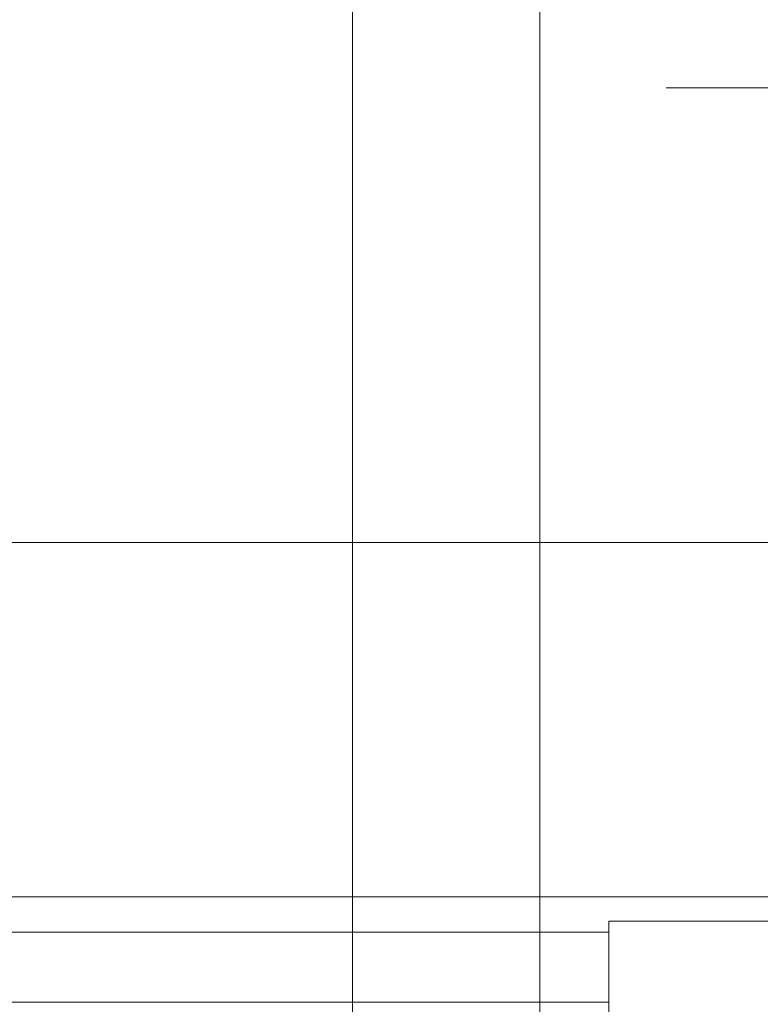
# Model space of a CAD drawing. Header units: inches. Extents: x -412 to -304, y -62 to 18.
# Tile 551 of 656: x -359.21 to -357.24, y -9.37 to -6.75. Entities that reach past the tile are written whole.
import ezdxf

# ---------------------------------------------------------------- set-up
doc = ezdxf.new("R2010")
doc.units = ezdxf.units.IN
doc.header["$LTSCALE"] = 32
doc.header["$MEASUREMENT"] = 0
for name, color, linetype, lineweight in [('Black', 7, 'Continuous', 18), ('DashLine', 7, 'Continuous', 13), ('Drawing', 7, 'Continuous', 18), ('Metal_MP', 7, 'Continuous', 5), ('None', 7, 'Continuous', 18), ('SolidLine', 7, 'Continuous', 15), ('TIMotion-Frame', 7, 'Continuous', 18), ('Wood_1-H', 7, 'Continuous', 13)]:
    doc.layers.add(name, color=color, linetype=linetype, lineweight=lineweight)

# ---------------------------------------------------------------- blocks, each defined once
blk = doc.blocks.new('Group-20')
at = {"layer": 'Black'}
for points in [[(-34.5479, 16.5361, 28.9791), (34.5479, 16.5361, 28.9791), (34.5479, -16.5361, 28.9791), (-34.5479, -16.5361, 28.9791)], [(-34.5479, 16.5361, 27.7008), (34.5479, 16.5361, 27.7008), (34.5479, -16.5361, 27.7008), (-34.5479, -16.5361, 27.7008)]]:
    blk.add_3dface(points, dxfattribs=at)
at = {"layer": 'Wood_1-H'}
for points in [[(-35.9649, 17.9531, 28.9988), (35.9649, 17.9531, 28.9988), (35.9649, -17.9531, 28.9988), (-35.9649, -17.9531, 28.9988)], [(-35.9649, 17.9531, 28.9791), (35.9649, 17.9531, 28.9791), (35.9649, -17.9531, 28.9791), (-35.9649, -17.9531, 28.9791)]]:
    blk.add_3dface(points, dxfattribs=at)
blk = doc.blocks.new('MPHtAdjStrut-1086 (3D)')
at = {"layer": 'Metal_MP', "invisible_edges": 10}
for points in [[(-19.718, -0.25, 5.3125), (19.718, -0.25, 5.3125), (19.718, 0.25, 5.3125), (-19.718, 0.25, 5.3125)], [(-19.718, 0.25, 2.3125), (19.718, 0.25, 2.3125), (19.718, -0.25, 2.3125), (-19.718, -0.25, 2.3125)]]:
    blk.add_3dface(points, dxfattribs=at)
at = {"layer": 'Metal_MP'}
for points in [[(-19.718, 0.25, 2.3125), (-19.718, 0.25, 5.3125), (19.718, 0.25, 5.3125), (19.718, 0.25, 2.3125)], [(-19.718, -0.25, 5.3125), (-19.718, -0.25, 2.3125), (19.718, -0.25, 2.3125), (19.718, -0.25, 5.3125)]]:
    blk.add_3dface(points, dxfattribs=at)
blk = doc.blocks.new('MpHtAdjBase-3 (3D)')
at = {"layer": 'Black', "color": 7}
blk.add_blockref('MPHtAdjStrut-1086 (3D)', (0, 0), dxfattribs=at)
blk = doc.blocks.new('MpHtAdjTrough-1095 (3D)')
at = {"layer": 'Black'}
for points in [[(-17.3622, -4.0547, -1.5537), (17.3622, -4.0547, -1.5537), (17.3622, 2.5995, -3.9756), (-17.3622, 2.5995, -3.9756)], [(-17.3622, 2.5917, -4.0365), (17.3622, 2.5917, -4.0365), (17.3622, -4.0751, -1.6099), (-17.3622, -4.0751, -1.6099)]]:
    blk.add_3dface(points, dxfattribs=at)
at = {"layer": 'Black', "invisible_edges": 10}
blk.add_3dface([(-17.3622, -4.0547, -1.5537), (-17.3622, 2.5995, -3.9756), (-17.3622, 2.5917, -4.0365), (-17.3622, -4.0751, -1.6099)], dxfattribs=at)
blk = doc.blocks.new('TL9-Upper (3D)')
at = {"layer": 'TIMotion-Frame'}
for points in [[(-1.2206, 5.8366, -1.122), (-1.2206, 5.222, -1.122), (-0.4332, 5.222, -1.122), (-0.4332, 5.8366, -1.122)], [(-1.8111, -1.3386, -2.2835), (-1.8111, 5.4921, -2.2835), (1.8109, 5.4921, -2.2835), (1.8109, -1.3386, -2.2835)], [(-0.4332, 5.252, -0.3425), (2.0669, 5.252, -0.3425), (2.0669, 5.4382, -0.5909), (-0.4332, 5.4382, -0.5909)], [(-2.0669, -1.0315, -0.2953), (2.0669, -1.0315, -0.2953), (2.0669, 5.1575, -0.2953), (-2.0669, 5.1575, -0.2953)]]:
    blk.add_3dface(points, dxfattribs=at)
for points, invisible_edges in [([(-0.4332, 5.8366, -1.122), (-0.4332, 5.222, -1.122), (-0.4332, 5.4527, -1.1024), (-0.4332, 5.4682, -1.1017)], 10), ([(-0.4332, 5.4382, -0.5909), (-0.4332, 5.4665, -0.5908), (-0.4332, 5.4527, -0.748), (-0.4332, 5.4373, -0.7487)], 10), ([(-0.4332, 5.4382, -0.5909), (2.0669, 5.4382, -0.5909), (2.0669, 5.4665, -0.5908), (-0.4332, 5.4665, -0.5908)], 4), ([(-0.4332, 5.4373, -1.1017), (-0.4332, 5.4527, -1.1024), (-0.4332, 5.222, -1.122)], 10), ([(-0.4332, 5.4527, -0.748), (2.0669, 5.4527, -0.748), (2.0669, 5.4373, -0.7487), (-0.4332, 5.4373, -0.7487)], 5), ([(-0.4332, 5.4373, -1.1017), (2.0669, 5.4373, -1.1017), (2.0669, 5.4527, -1.1024), (-0.4332, 5.4527, -1.1024)], 5), ([(-0.4332, 5.4382, -0.5909), (-0.4332, 5.4373, -0.7487), (-0.4332, 5.422, -0.7507)], 9), ([(-0.4332, 5.252, -0.3425), (-0.4332, 5.4382, -0.5909), (-0.4332, 5.3389, -0.7895), (-0.4332, 5.3275, -0.7999)], 10), ([(-0.4332, 5.422, -0.7507), (-0.4332, 5.4069, -0.7541), (-0.4332, 5.4382, -0.5909)], 10), ([(-0.4332, 5.4382, -0.5909), (-0.4332, 5.3922, -0.7587), (-0.4332, 5.3779, -0.7646)], 9), ([(-0.4332, 5.4382, -0.5909), (-0.4332, 5.3642, -0.7718), (-0.4332, 5.3511, -0.7801)], 9), ([(-0.4332, 5.4069, -0.7541), (-0.4332, 5.3922, -0.7587), (-0.4332, 5.4382, -0.5909)], 10), ([(-0.4332, 5.3779, -0.7646), (-0.4332, 5.3642, -0.7718), (-0.4332, 5.4382, -0.5909)], 10), ([(-0.4332, 5.3511, -0.7801), (-0.4332, 5.3389, -0.7895), (-0.4332, 5.4382, -0.5909)], 10), ([(-0.4332, 5.422, -1.0997), (-0.4332, 5.4373, -1.1017), (-0.4332, 5.222, -1.122)], 10), ([(-0.4332, 5.4373, -0.7487), (2.0669, 5.4373, -0.7487), (2.0669, 5.422, -0.7507), (-0.4332, 5.422, -0.7507)], 5), ([(-0.4332, 5.422, -1.0997), (2.0669, 5.422, -1.0997), (2.0669, 5.4373, -1.1017), (-0.4332, 5.4373, -1.1017)], 5), ([(-0.4332, 5.222, -1.122), (-0.4332, 5.4069, -1.0963), (-0.4332, 5.422, -1.0997)], 9), ([(-0.4332, 5.422, -0.7507), (2.0669, 5.422, -0.7507), (2.0669, 5.4069, -0.7541), (-0.4332, 5.4069, -0.7541)], 5), ([(-0.4332, 5.4069, -1.0963), (2.0669, 5.4069, -1.0963), (2.0669, 5.422, -1.0997), (-0.4332, 5.422, -1.0997)], 5), ([(-0.4332, 5.3922, -1.0917), (-0.4332, 5.4069, -1.0963), (-0.4332, 5.222, -1.122)], 10), ([(-0.4332, 5.4069, -0.7541), (2.0669, 5.4069, -0.7541), (2.0669, 5.3922, -0.7587), (-0.4332, 5.3922, -0.7587)], 5), ([(-0.4332, 5.3922, -1.0917), (2.0669, 5.3922, -1.0917), (2.0669, 5.4069, -1.0963), (-0.4332, 5.4069, -1.0963)], 5), ([(-0.4332, 5.222, -1.122), (-0.4332, 5.3779, -1.0858), (-0.4332, 5.3922, -1.0917)], 9), ([(-0.4332, 5.3922, -0.7587), (2.0669, 5.3922, -0.7587), (2.0669, 5.3779, -0.7646), (-0.4332, 5.3779, -0.7646)], 5), ([(-0.4332, 5.3779, -1.0858), (2.0669, 5.3779, -1.0858), (2.0669, 5.3922, -1.0917), (-0.4332, 5.3922, -1.0917)], 5), ([(-0.4332, 5.3642, -1.0786), (-0.4332, 5.3779, -1.0858), (-0.4332, 5.222, -1.122)], 10), ([(-0.4332, 5.3779, -0.7646), (2.0669, 5.3779, -0.7646), (2.0669, 5.3642, -0.7718), (-0.4332, 5.3642, -0.7718)], 5), ([(-0.4332, 5.3642, -1.0786), (2.0669, 5.3642, -1.0786), (2.0669, 5.3779, -1.0858), (-0.4332, 5.3779, -1.0858)], 5), ([(-0.4332, 5.222, -1.122), (-0.4332, 5.3511, -1.0703), (-0.4332, 5.3642, -1.0786)], 9), ([(-0.4332, 5.3642, -0.7718), (2.0669, 5.3642, -0.7718), (2.0669, 5.3511, -0.7801), (-0.4332, 5.3511, -0.7801)], 5), ([(-0.4332, 5.3511, -1.0703), (2.0669, 5.3511, -1.0703), (2.0669, 5.3642, -1.0786), (-0.4332, 5.3642, -1.0786)], 5), ([(-0.4332, 5.222, -1.122), (-0.4332, 5.3389, -1.0609), (-0.4332, 5.3511, -1.0703)], 9), ([(-0.4332, 5.3511, -0.7801), (2.0669, 5.3511, -0.7801), (2.0669, 5.3389, -0.7895), (-0.4332, 5.3389, -0.7895)], 5), ([(-0.4332, 5.3389, -1.0609), (2.0669, 5.3389, -1.0609), (2.0669, 5.3511, -1.0703), (-0.4332, 5.3511, -1.0703)], 5), ([(-0.4332, 5.3275, -1.0505), (-0.4332, 5.3389, -1.0609), (-0.4332, 5.222, -1.122)], 10), ([(-0.4332, 5.3389, -0.7895), (2.0669, 5.3389, -0.7895), (2.0669, 5.3275, -0.7999), (-0.4332, 5.3275, -0.7999)], 5), ([(-0.4332, 5.3275, -1.0505), (2.0669, 5.3275, -1.0505), (2.0669, 5.3389, -1.0609), (-0.4332, 5.3389, -1.0609)], 5), ([(-0.4332, 5.3275, -0.7999), (-0.4332, 5.2231, -0.3153), (-0.4332, 5.2312, -0.3212)], 9), ([(-0.4332, 5.2312, -0.3212), (-0.4332, 5.2387, -0.3277), (-0.4332, 5.2456, -0.3348), (-0.4332, 5.3275, -0.7999)], 12), ([(-0.4332, 5.3275, -0.7999), (-0.4332, 5.222, -0.3145), (-0.4332, 5.2231, -0.3153)], 9), ([(-0.4332, 5.2456, -0.3348), (-0.4332, 5.252, -0.3425), (-0.4332, 5.3275, -0.7999)], 10), ([(-0.4332, 5.222, -1.122), (-0.4332, 5.317, -1.0391), (-0.4332, 5.3275, -1.0505)], 9), ([(-0.4332, 5.3275, -0.7999), (-0.4332, 5.317, -0.8113), (-0.4332, 5.222, -0.3145)], 10), ([(-0.4332, 5.3275, -0.7999), (2.0669, 5.3275, -0.7999), (2.0669, 5.317, -0.8113), (-0.4332, 5.317, -0.8113)], 5), ([(-0.4332, 5.317, -1.0391), (2.0669, 5.317, -1.0391), (2.0669, 5.3275, -1.0505), (-0.4332, 5.3275, -1.0505)], 5), ([(-0.4332, 5.222, -0.3145), (-0.4332, 5.317, -0.8113), (-0.4332, 5.3076, -0.8236)], 9), ([(-0.4332, 5.3076, -1.0268), (-0.4332, 5.317, -1.0391), (-0.4332, 5.222, -1.122)], 10), ([(-0.4332, 5.317, -0.8113), (2.0669, 5.317, -0.8113), (2.0669, 5.3076, -0.8236), (-0.4332, 5.3076, -0.8236)], 5), ([(-0.4332, 5.3076, -1.0268), (2.0669, 5.3076, -1.0268), (2.0669, 5.317, -1.0391), (-0.4332, 5.317, -1.0391)], 5), ([(-0.4332, 5.222, -1.122), (-0.4332, 5.2993, -1.0138), (-0.4332, 5.3076, -1.0268)], 9), ([(-0.4332, 5.3076, -0.8236), (-0.4332, 5.2993, -0.8366), (-0.4332, 5.222, -0.3145)], 10), ([(-0.4332, 5.3076, -0.8236), (2.0669, 5.3076, -0.8236), (2.0669, 5.2993, -0.8366), (-0.4332, 5.2993, -0.8366)], 5), ([(-0.4332, 5.2993, -1.0138), (2.0669, 5.2993, -1.0138), (2.0669, 5.3076, -1.0268), (-0.4332, 5.3076, -1.0268)], 5), ([(-0.4332, 5.222, -0.3145), (-0.4332, 5.2993, -0.8366), (-0.4332, 5.2922, -0.8503)], 9), ([(-0.4332, 5.2922, -1.0001), (-0.4332, 5.2993, -1.0138), (-0.4332, 5.222, -1.122)], 10), ([(-0.4332, 5.2993, -0.8366), (2.0669, 5.2993, -0.8366), (2.0669, 5.2922, -0.8503), (-0.4332, 5.2922, -0.8503)], 5), ([(-0.4332, 5.2922, -1.0001), (2.0669, 5.2922, -1.0001), (2.0669, 5.2993, -1.0138), (-0.4332, 5.2993, -1.0138)], 5), ([(-0.4332, 5.222, -1.122), (-0.4332, 5.2863, -0.9858), (-0.4332, 5.2922, -1.0001)], 9), ([(-0.4332, 5.2922, -0.8503), (-0.4332, 5.2863, -0.8646), (-0.4332, 5.222, -0.3145)], 10), ([(-0.4332, 5.2922, -0.8503), (2.0669, 5.2922, -0.8503), (2.0669, 5.2863, -0.8646), (-0.4332, 5.2863, -0.8646)], 5), ([(-0.4332, 5.2863, -0.9858), (2.0669, 5.2863, -0.9858), (2.0669, 5.2922, -1.0001), (-0.4332, 5.2922, -1.0001)], 5), ([(-0.4332, 5.222, -0.3145), (-0.4332, 5.2863, -0.8646), (-0.4332, 5.2816, -0.8793)], 9), ([(-0.4332, 5.2816, -0.9711), (-0.4332, 5.2863, -0.9858), (-0.4332, 5.222, -1.122)], 10), ([(-0.4332, 5.2863, -0.8646), (2.0669, 5.2863, -0.8646), (2.0669, 5.2816, -0.8793), (-0.4332, 5.2816, -0.8793)], 5), ([(-0.4332, 5.2816, -0.9711), (2.0669, 5.2816, -0.9711), (2.0669, 5.2863, -0.9858), (-0.4332, 5.2863, -0.9858)], 5), ([(-0.4332, 5.222, -0.3145), (-0.4332, 5.2816, -0.8793), (-0.4332, 5.2783, -0.8944)], 9), ([(-0.4332, 5.2783, -0.956), (-0.4332, 5.2816, -0.9711), (-0.4332, 5.222, -1.122)], 10), ([(-0.4332, 5.2816, -0.8793), (2.0669, 5.2816, -0.8793), (2.0669, 5.2783, -0.8944), (-0.4332, 5.2783, -0.8944)], 5), ([(-0.4332, 5.2783, -0.956), (2.0669, 5.2783, -0.956), (2.0669, 5.2816, -0.9711), (-0.4332, 5.2816, -0.9711)], 5), ([(-0.4332, 5.222, -1.122), (-0.4332, 5.2763, -0.9406), (-0.4332, 5.2783, -0.956)], 9), ([(-0.4332, 5.2783, -0.8944), (-0.4332, 5.2763, -0.9098), (-0.4332, 5.222, -0.3145)], 10), ([(-0.4332, 5.2783, -0.8944), (2.0669, 5.2783, -0.8944), (2.0669, 5.2763, -0.9098), (-0.4332, 5.2763, -0.9098)], 5), ([(-0.4332, 5.2763, -0.9406), (2.0669, 5.2763, -0.9406), (2.0669, 5.2783, -0.956), (-0.4332, 5.2783, -0.956)], 5), ([(-0.4332, 5.222, -1.122), (-0.4332, 5.2756, -0.9252), (-0.4332, 5.2763, -0.9406)], 9), ([(-0.4332, 5.2763, -0.9098), (-0.4332, 5.2756, -0.9252), (-0.4332, 5.222, -1.122), (-0.4332, 5.222, -0.3145)], 10), ([(-0.4332, 5.2763, -0.9098), (2.0669, 5.2763, -0.9098), (2.0669, 5.2756, -0.9252), (-0.4332, 5.2756, -0.9252)], 5), ([(-0.4332, 5.2756, -0.9252), (2.0669, 5.2756, -0.9252), (2.0669, 5.2763, -0.9406), (-0.4332, 5.2763, -0.9406)], 5), ([(-0.4332, 5.2456, -0.3348), (2.0669, 5.2456, -0.3348), (2.0669, 5.252, -0.3425), (-0.4332, 5.252, -0.3425)], 1), ([(-0.4332, 5.2387, -0.3277), (2.0669, 5.2387, -0.3277), (2.0669, 5.2456, -0.3348), (-0.4332, 5.2456, -0.3348)], 5), ([(-0.4332, 5.2312, -0.3212), (2.0669, 5.2312, -0.3212), (2.0669, 5.2387, -0.3277), (-0.4332, 5.2387, -0.3277)], 5), ([(-0.4332, 5.2231, -0.3153), (2.0669, 5.2231, -0.3153), (2.0669, 5.2312, -0.3212), (-0.4332, 5.2312, -0.3212)], 5), ([(-0.4332, 5.222, -0.3145), (-1.2206, 5.222, -0.3145), (-2.0669, 5.2147, -0.3102), (2.0669, 5.2147, -0.3102)], 14), ([(-2.0669, 5.2058, -0.3057), (2.0669, 5.2058, -0.3057), (2.0669, 5.2147, -0.3102), (-2.0669, 5.2147, -0.3102)], 5), ([(-2.0669, 5.1965, -0.302), (2.0669, 5.1965, -0.302), (2.0669, 5.2058, -0.3057), (-2.0669, 5.2058, -0.3057)], 5), ([(-0.4332, 5.222, -1.122), (-1.2206, 5.222, -1.122), (-0.8478, 5.222, -0.9518), (-0.8269, 5.222, -0.9528)], 10), ([(-1.2206, 5.222, -0.3145), (-0.4332, 5.222, -0.3145), (-0.8269, 5.222, -0.4724), (-0.8478, 5.222, -0.4734)], 10), ([(-0.8478, 2.9996, -0.4734), (-0.8478, 5.222, -0.4734), (-0.8269, 5.222, -0.4724), (-0.8269, 2.9996, -0.4724)], 5), ([(-0.8269, 2.9996, -0.9528), (-0.8269, 5.222, -0.9528), (-0.8478, 5.222, -0.9518), (-0.8478, 2.9996, -0.9518)], 5), ([(-0.8269, 2.9996, -0.4724), (-0.8269, 5.222, -0.4724), (-0.8059, 5.222, -0.4734), (-0.8059, 2.9996, -0.4734)], 5), ([(-0.8059, 2.9996, -0.9518), (-0.8059, 5.222, -0.9518), (-0.8269, 5.222, -0.9528), (-0.8269, 2.9996, -0.9528)], 5), ([(-0.8269, 5.222, -0.9528), (-0.8059, 5.222, -0.9518), (-0.4332, 5.222, -1.122)], 10), ([(-0.8059, 5.222, -0.4734), (-0.8269, 5.222, -0.4724), (-0.4332, 5.222, -0.3145)], 10), ([(-0.8059, 2.9996, -0.4734), (-0.8059, 5.222, -0.4734), (-0.7852, 5.222, -0.4761), (-0.7852, 2.9996, -0.4761)], 5), ([(-0.7852, 2.9996, -0.9491), (-0.7852, 5.222, -0.9491), (-0.8059, 5.222, -0.9518), (-0.8059, 2.9996, -0.9518)], 5), ([(-0.4332, 5.222, -1.122), (-0.8059, 5.222, -0.9518), (-0.7852, 5.222, -0.9491)], 9), ([(-0.7852, 5.222, -0.4761), (-0.8059, 5.222, -0.4734), (-0.4332, 5.222, -0.3145)], 10), ([(-0.7852, 2.9996, -0.4761), (-0.7852, 5.222, -0.4761), (-0.7647, 5.222, -0.4806), (-0.7647, 2.9996, -0.4806)], 5), ([(-0.7647, 2.9996, -0.9446), (-0.7647, 5.222, -0.9446), (-0.7852, 5.222, -0.9491), (-0.7852, 2.9996, -0.9491)], 5), ([(-0.4332, 5.222, -0.3145), (-0.7647, 5.222, -0.4806), (-0.7852, 5.222, -0.4761)], 9), ([(-0.7852, 5.222, -0.9491), (-0.7647, 5.222, -0.9446), (-0.4332, 5.222, -1.122)], 10), ([(-0.7647, 2.9996, -0.4806), (-0.7647, 5.222, -0.4806), (-0.7447, 5.222, -0.4869), (-0.7447, 2.9996, -0.4869)], 5), ([(-0.7447, 2.9996, -0.9383), (-0.7447, 5.222, -0.9383), (-0.7647, 5.222, -0.9446), (-0.7647, 2.9996, -0.9446)], 5), ([(-0.4332, 5.222, -1.122), (-0.7647, 5.222, -0.9446), (-0.7447, 5.222, -0.9383)], 9), ([(-0.7447, 5.222, -0.4869), (-0.7647, 5.222, -0.4806), (-0.4332, 5.222, -0.3145)], 10), ([(-0.7447, 2.9996, -0.4869), (-0.7447, 5.222, -0.4869), (-0.7254, 5.222, -0.4949), (-0.7254, 2.9996, -0.4949)], 5), ([(-0.7254, 2.9996, -0.9303), (-0.7254, 5.222, -0.9303), (-0.7447, 5.222, -0.9383), (-0.7447, 2.9996, -0.9383)], 5), ([(-0.4332, 5.222, -1.122), (-0.7447, 5.222, -0.9383), (-0.7254, 5.222, -0.9303)], 9), ([(-0.7254, 5.222, -0.4949), (-0.7447, 5.222, -0.4869), (-0.4332, 5.222, -0.3145)], 10), ([(-0.7254, 2.9996, -0.4949), (-0.7254, 5.222, -0.4949), (-0.7068, 5.222, -0.5046), (-0.7068, 2.9996, -0.5046)], 5), ([(-0.7068, 2.9996, -0.9206), (-0.7068, 5.222, -0.9206), (-0.7254, 5.222, -0.9303), (-0.7254, 2.9996, -0.9303)], 5), ([(-0.4332, 5.222, -0.3145), (-0.7068, 5.222, -0.5046), (-0.7254, 5.222, -0.4949)], 9), ([(-0.7254, 5.222, -0.9303), (-0.7068, 5.222, -0.9206), (-0.4332, 5.222, -1.122)], 10), ([(-0.7068, 2.9996, -0.5046), (-0.7068, 5.222, -0.5046), (-0.6891, 5.222, -0.5159), (-0.6891, 2.9996, -0.5159)], 5), ([(-0.6891, 2.9996, -0.9093), (-0.6891, 5.222, -0.9093), (-0.7068, 5.222, -0.9206), (-0.7068, 2.9996, -0.9206)], 5), ([(-0.4332, 5.222, -1.122), (-0.7068, 5.222, -0.9206), (-0.6891, 5.222, -0.9093)], 9), ([(-0.6891, 5.222, -0.5159), (-0.7068, 5.222, -0.5046), (-0.4332, 5.222, -0.3145)], 10), ([(-0.6891, 2.9996, -0.5159), (-0.6891, 5.222, -0.5159), (-0.6725, 5.222, -0.5286), (-0.6725, 2.9996, -0.5286)], 5), ([(-0.6725, 2.9996, -0.8966), (-0.6725, 5.222, -0.8966), (-0.6891, 5.222, -0.9093), (-0.6891, 2.9996, -0.9093)], 5), ([(-0.4332, 5.222, -0.3145), (-0.6725, 5.222, -0.5286), (-0.6891, 5.222, -0.5159)], 9), ([(-0.6891, 5.222, -0.9093), (-0.6725, 5.222, -0.8966), (-0.4332, 5.222, -1.122)], 10), ([(-0.6725, 2.9996, -0.5286), (-0.6725, 5.222, -0.5286), (-0.6571, 5.222, -0.5428), (-0.6571, 2.9996, -0.5428)], 5), ([(-0.6571, 2.9996, -0.8824), (-0.6571, 5.222, -0.8824), (-0.6725, 5.222, -0.8966), (-0.6725, 2.9996, -0.8966)], 5), ([(-0.4332, 5.222, -1.122), (-0.6725, 5.222, -0.8966), (-0.6571, 5.222, -0.8824)], 9), ([(-0.6571, 5.222, -0.5428), (-0.6725, 5.222, -0.5286), (-0.4332, 5.222, -0.3145)], 10), ([(-0.6571, 2.9996, -0.5428), (-0.6571, 5.222, -0.5428), (-0.6429, 5.222, -0.5582), (-0.6429, 2.9996, -0.5582)], 5), ([(-0.6429, 2.9996, -0.867), (-0.6429, 5.222, -0.867), (-0.6571, 5.222, -0.8824), (-0.6571, 2.9996, -0.8824)], 5), ([(-0.6571, 5.222, -0.8824), (-0.6429, 5.222, -0.867), (-0.4332, 5.222, -1.122)], 10), ([(-0.4332, 5.222, -0.3145), (-0.6429, 5.222, -0.5582), (-0.6571, 5.222, -0.5428)], 9), ([(-0.6429, 2.9996, -0.5582), (-0.6429, 5.222, -0.5582), (-0.6301, 5.222, -0.5748), (-0.6301, 2.9996, -0.5748)], 5), ([(-0.6301, 2.9996, -0.8503), (-0.6301, 5.222, -0.8503), (-0.6429, 5.222, -0.867), (-0.6429, 2.9996, -0.867)], 5), ([(-0.4332, 5.222, -1.122), (-0.6429, 5.222, -0.867), (-0.6301, 5.222, -0.8503)], 9), ([(-0.6301, 5.222, -0.5748), (-0.6429, 5.222, -0.5582), (-0.4332, 5.222, -0.3145)], 10), ([(-0.6301, 2.9996, -0.5748), (-0.6301, 5.222, -0.5748), (-0.6189, 5.222, -0.5925), (-0.6189, 2.9996, -0.5925)], 5), ([(-0.6189, 2.9996, -0.8327), (-0.6189, 5.222, -0.8327), (-0.6301, 5.222, -0.8503), (-0.6301, 2.9996, -0.8503)], 5), ([(-0.4332, 5.222, -0.3145), (-0.6189, 5.222, -0.5925), (-0.6301, 5.222, -0.5748)], 9), ([(-0.6301, 5.222, -0.8503), (-0.6189, 5.222, -0.8327), (-0.4332, 5.222, -1.122)], 10), ([(-0.6189, 2.9996, -0.5925), (-0.6189, 5.222, -0.5925), (-0.6092, 5.222, -0.6111), (-0.6092, 2.9996, -0.6111)], 5), ([(-0.6092, 2.9996, -0.8141), (-0.6092, 5.222, -0.8141), (-0.6189, 5.222, -0.8327), (-0.6189, 2.9996, -0.8327)], 5), ([(-0.4332, 5.222, -1.122), (-0.6189, 5.222, -0.8327), (-0.6092, 5.222, -0.8141)], 9), ([(-0.6092, 5.222, -0.6111), (-0.6189, 5.222, -0.5925), (-0.4332, 5.222, -0.3145)], 10), ([(-0.6092, 2.9996, -0.6111), (-0.6092, 5.222, -0.6111), (-0.6012, 5.222, -0.6305), (-0.6012, 2.9996, -0.6305)], 5), ([(-0.6012, 2.9996, -0.7947), (-0.6012, 5.222, -0.7947), (-0.6092, 5.222, -0.8141), (-0.6092, 2.9996, -0.8141)], 5), ([(-0.4332, 5.222, -1.122), (-0.6092, 5.222, -0.8141), (-0.6012, 5.222, -0.7947)], 9), ([(-0.4332, 5.222, -0.3145), (-0.6012, 5.222, -0.6305), (-0.6092, 5.222, -0.6111)], 9), ([(-0.6012, 2.9996, -0.6305), (-0.6012, 5.222, -0.6305), (-0.5949, 5.222, -0.6504), (-0.5949, 2.9996, -0.6504)], 5), ([(-0.5949, 2.9996, -0.7748), (-0.5949, 5.222, -0.7748), (-0.6012, 5.222, -0.7947), (-0.6012, 2.9996, -0.7947)], 5), ([(-0.4332, 5.222, -0.3145), (-0.5949, 5.222, -0.6504), (-0.6012, 5.222, -0.6305)], 9), ([(-0.6012, 5.222, -0.7947), (-0.5949, 5.222, -0.7748), (-0.4332, 5.222, -1.122)], 10), ([(-0.5949, 2.9996, -0.6504), (-0.5949, 5.222, -0.6504), (-0.5904, 5.222, -0.6709), (-0.5904, 2.9996, -0.6709)], 5), ([(-0.5904, 2.9996, -0.7543), (-0.5904, 5.222, -0.7543), (-0.5949, 5.222, -0.7748), (-0.5949, 2.9996, -0.7748)], 5), ([(-0.4332, 5.222, -1.122), (-0.5949, 5.222, -0.7748), (-0.5904, 5.222, -0.7543)], 9), ([(-0.5904, 5.222, -0.6709), (-0.5949, 5.222, -0.6504), (-0.4332, 5.222, -0.3145)], 10), ([(-0.5904, 2.9996, -0.6709), (-0.5904, 5.222, -0.6709), (-0.5876, 5.222, -0.6917), (-0.5876, 2.9996, -0.6917)], 5), ([(-0.5876, 2.9996, -0.7335), (-0.5876, 5.222, -0.7335), (-0.5904, 5.222, -0.7543), (-0.5904, 2.9996, -0.7543)], 5), ([(-0.4332, 5.222, -0.3145), (-0.5876, 5.222, -0.6917), (-0.5904, 5.222, -0.6709)], 9), ([(-0.5904, 5.222, -0.7543), (-0.5876, 5.222, -0.7335), (-0.4332, 5.222, -1.122)], 10), ([(-0.5876, 2.9996, -0.6917), (-0.5876, 5.222, -0.6917), (-0.5867, 5.222, -0.7126), (-0.5867, 2.9996, -0.7126)], 5), ([(-0.5867, 2.9996, -0.7126), (-0.5867, 5.222, -0.7126), (-0.5876, 5.222, -0.7335), (-0.5876, 2.9996, -0.7335)], 5), ([(-0.4332, 5.222, -0.3145), (-0.4332, 5.222, -1.122), (-0.5876, 5.222, -0.7335), (-0.5867, 5.222, -0.7126)], 10), ([(-0.5867, 5.222, -0.7126), (-0.5876, 5.222, -0.6917), (-0.4332, 5.222, -0.3145)], 10), ([(2.0669, 5.2231, -0.3153), (-0.4332, 5.2231, -0.3153), (-0.4332, 5.222, -0.3145)], 9), ([(-0.4332, 5.222, -0.3145), (2.0669, 5.2147, -0.3102), (2.0669, 5.2231, -0.3153)], 9), ([(-2.0669, 5.187, -0.2991), (2.0669, 5.187, -0.2991), (2.0669, 5.1965, -0.302), (-2.0669, 5.1965, -0.302)], 5), ([(-2.0669, 5.1773, -0.297), (2.0669, 5.1773, -0.297), (2.0669, 5.187, -0.2991), (-2.0669, 5.187, -0.2991)], 5), ([(-2.0669, 5.1674, -0.2957), (2.0669, 5.1674, -0.2957), (2.0669, 5.1773, -0.297), (-2.0669, 5.1773, -0.297)], 5), ([(-2.0669, 5.1575, -0.2953), (2.0669, 5.1575, -0.2953), (2.0669, 5.1674, -0.2957), (-2.0669, 5.1674, -0.2957)], 4), ([(-1.0661, 2.9996, -0.7335), (-1.067, 2.9996, -0.7126), (-1.0661, 2.9996, -0.6917), (-0.8269, 2.9996, -0.7126)], 12), ([(-0.8269, 2.9996, -0.7126), (-1.0661, 2.9996, -0.6917), (-1.0634, 2.9996, -0.6709), (-1.0588, 2.9996, -0.6504)], 9), ([(-1.0588, 2.9996, -0.7748), (-1.0634, 2.9996, -0.7543), (-1.0661, 2.9996, -0.7335), (-0.8269, 2.9996, -0.7126)], 12), ([(-1.0588, 2.9996, -0.6504), (-1.0525, 2.9996, -0.6305), (-1.0445, 2.9996, -0.6111), (-0.8269, 2.9996, -0.7126)], 12), ([(-1.0445, 2.9996, -0.8141), (-1.0525, 2.9996, -0.7947), (-1.0588, 2.9996, -0.7748), (-0.8269, 2.9996, -0.7126)], 12), ([(-1.0445, 2.9996, -0.6111), (-1.0349, 2.9996, -0.5925), (-1.0236, 2.9996, -0.5748), (-0.8269, 2.9996, -0.7126)], 12), ([(-1.0236, 2.9996, -0.8503), (-1.0349, 2.9996, -0.8327), (-1.0445, 2.9996, -0.8141), (-0.8269, 2.9996, -0.7126)], 12), ([(-1.0236, 2.9996, -0.5748), (-1.0108, 2.9996, -0.5582), (-0.9967, 2.9996, -0.5428), (-0.8269, 2.9996, -0.7126)], 12), ([(-0.9967, 2.9996, -0.8824), (-1.0108, 2.9996, -0.867), (-1.0236, 2.9996, -0.8503), (-0.8269, 2.9996, -0.7126)], 12), ([(-0.9967, 2.9996, -0.5428), (-0.9812, 2.9996, -0.5286), (-0.9646, 2.9996, -0.5159), (-0.8269, 2.9996, -0.7126)], 12), ([(-0.9646, 2.9996, -0.9093), (-0.9812, 2.9996, -0.8966), (-0.9967, 2.9996, -0.8824), (-0.8269, 2.9996, -0.7126)], 12), ([(-0.9646, 2.9996, -0.5159), (-0.947, 2.9996, -0.5046), (-0.9284, 2.9996, -0.4949), (-0.8269, 2.9996, -0.7126)], 12), ([(-0.9284, 2.9996, -0.9303), (-0.947, 2.9996, -0.9206), (-0.9646, 2.9996, -0.9093), (-0.8269, 2.9996, -0.7126)], 12), ([(-0.9284, 2.9996, -0.4949), (-0.909, 2.9996, -0.4869), (-0.889, 2.9996, -0.4806), (-0.8269, 2.9996, -0.7126)], 12), ([(-0.889, 2.9996, -0.9446), (-0.909, 2.9996, -0.9383), (-0.9284, 2.9996, -0.9303), (-0.8269, 2.9996, -0.7126)], 12), ([(-0.889, 2.9996, -0.4806), (-0.8686, 2.9996, -0.4761), (-0.8478, 2.9996, -0.4734), (-0.8269, 2.9996, -0.7126)], 12), ([(-0.8478, 2.9996, -0.9518), (-0.8686, 2.9996, -0.9491), (-0.889, 2.9996, -0.9446), (-0.8269, 2.9996, -0.7126)], 12), ([(-0.8478, 2.9996, -0.4734), (-0.8269, 2.9996, -0.4724), (-0.8059, 2.9996, -0.4734), (-0.8269, 2.9996, -0.7126)], 12), ([(-0.8059, 2.9996, -0.9518), (-0.8269, 2.9996, -0.9528), (-0.8478, 2.9996, -0.9518), (-0.8269, 2.9996, -0.7126)], 12), ([(-0.8059, 2.9996, -0.4734), (-0.7852, 2.9996, -0.4761), (-0.7647, 2.9996, -0.4806), (-0.8269, 2.9996, -0.7126)], 12), ([(-0.7647, 2.9996, -0.4806), (-0.7447, 2.9996, -0.4869), (-0.7254, 2.9996, -0.4949), (-0.8269, 2.9996, -0.7126)], 12), ([(-0.7254, 2.9996, -0.4949), (-0.7068, 2.9996, -0.5046), (-0.6891, 2.9996, -0.5159), (-0.8269, 2.9996, -0.7126)], 12), ([(-0.6891, 2.9996, -0.5159), (-0.6725, 2.9996, -0.5286), (-0.6571, 2.9996, -0.5428), (-0.8269, 2.9996, -0.7126)], 12), ([(-0.6571, 2.9996, -0.5428), (-0.6429, 2.9996, -0.5582), (-0.6301, 2.9996, -0.5748), (-0.8269, 2.9996, -0.7126)], 12), ([(-0.6301, 2.9996, -0.5748), (-0.6189, 2.9996, -0.5925), (-0.6092, 2.9996, -0.6111), (-0.8269, 2.9996, -0.7126)], 12), ([(-0.6092, 2.9996, -0.6111), (-0.6012, 2.9996, -0.6305), (-0.5949, 2.9996, -0.6504), (-0.8269, 2.9996, -0.7126)], 12), ([(-0.5949, 2.9996, -0.6504), (-0.5904, 2.9996, -0.6709), (-0.5876, 2.9996, -0.6917), (-0.8269, 2.9996, -0.7126)], 12), ([(-0.5876, 2.9996, -0.6917), (-0.5867, 2.9996, -0.7126), (-0.5876, 2.9996, -0.7335), (-0.8269, 2.9996, -0.7126)], 12), ([(-0.5876, 2.9996, -0.7335), (-0.5904, 2.9996, -0.7543), (-0.5949, 2.9996, -0.7748), (-0.8269, 2.9996, -0.7126)], 12), ([(-0.5949, 2.9996, -0.7748), (-0.6012, 2.9996, -0.7947), (-0.6092, 2.9996, -0.8141), (-0.8269, 2.9996, -0.7126)], 12), ([(-0.6092, 2.9996, -0.8141), (-0.6189, 2.9996, -0.8327), (-0.6301, 2.9996, -0.8503), (-0.8269, 2.9996, -0.7126)], 12), ([(-0.6301, 2.9996, -0.8503), (-0.6429, 2.9996, -0.867), (-0.6571, 2.9996, -0.8824), (-0.8269, 2.9996, -0.7126)], 12), ([(-0.6571, 2.9996, -0.8824), (-0.6725, 2.9996, -0.8966), (-0.6891, 2.9996, -0.9093), (-0.8269, 2.9996, -0.7126)], 12), ([(-0.6891, 2.9996, -0.9093), (-0.7068, 2.9996, -0.9206), (-0.7254, 2.9996, -0.9303), (-0.8269, 2.9996, -0.7126)], 12), ([(-0.7254, 2.9996, -0.9303), (-0.7447, 2.9996, -0.9383), (-0.7647, 2.9996, -0.9446), (-0.8269, 2.9996, -0.7126)], 12), ([(-0.7647, 2.9996, -0.9446), (-0.7852, 2.9996, -0.9491), (-0.8059, 2.9996, -0.9518), (-0.8269, 2.9996, -0.7126)], 12)]:
    blk.add_3dface(points, dxfattribs=dict(at, invisible_edges=invisible_edges))
blk = doc.blocks.new('TEK04-Frame (3D)')
at = {"layer": 'DashLine', "color": 7, "rotation": 270}
blk.add_blockref('TL9-Upper (3D)', (-0.0195, 0, 0.2165), dxfattribs=at)
blk = doc.blocks.new('Group-23')
at = {"layer": 'None'}
blk.add_blockref('Group-20', (0, 0), dxfattribs=at)
at = {"layer": 'SolidLine', "color": 7}
for name, p in [('MpHtAdjBase-3 (3D)', (0, 0)), ('MpHtAdjTrough-1095 (3D)', (0, 0, 27.7008)), ('TEK04-Frame (3D)', (-21.5551, 0, 27.7008))]:
    blk.add_blockref(name, p, dxfattribs=at)
blk = doc.blocks.new('MP Ht Adju Rect Table (3D)')
at = {"layer": 'None'}
blk.add_blockref('Group-23', (0, 0), dxfattribs=at)
at = {"layer": 'Drawing', "color": 0, "flags": 1}
for tag in ['Tag', 'Catalog', 'Option1', 'Option2', 'Option3', 'Option4', 'Option5', 'Option6', 'Option7', 'Option8', 'Option9', 'Option10', 'Option11', 'Option12', 'Custom', 'FinishGroup', 'Discount', 'Item2', 'Item3', 'Item6', 'Item9', 'Item10', 'Item12', 'Item13', 'Item16', 'Item19', 'Item20', 'Item21', 'Item22', 'Item23', 'Item24', 'Item25', 'Item8', 'Item18', 'Item1', 'Item4', 'Item5', 'Item7', 'Item11', 'Item14', 'Item15', 'Item17']:
    blk.add_attdef(tag, (-16.6066, -46.5306), '', height=0.00709, dxfattribs=at)

msp = doc.modelspace()

# ---------------------------------------------------------------- block references
at = {"layer": 'Drawing', "rotation": 270}
msp.add_blockref('MP Ht Adju Rect Table (3D)', (-358.0728, -25.5031), dxfattribs=at)

doc.saveas('drawing.dxf')
